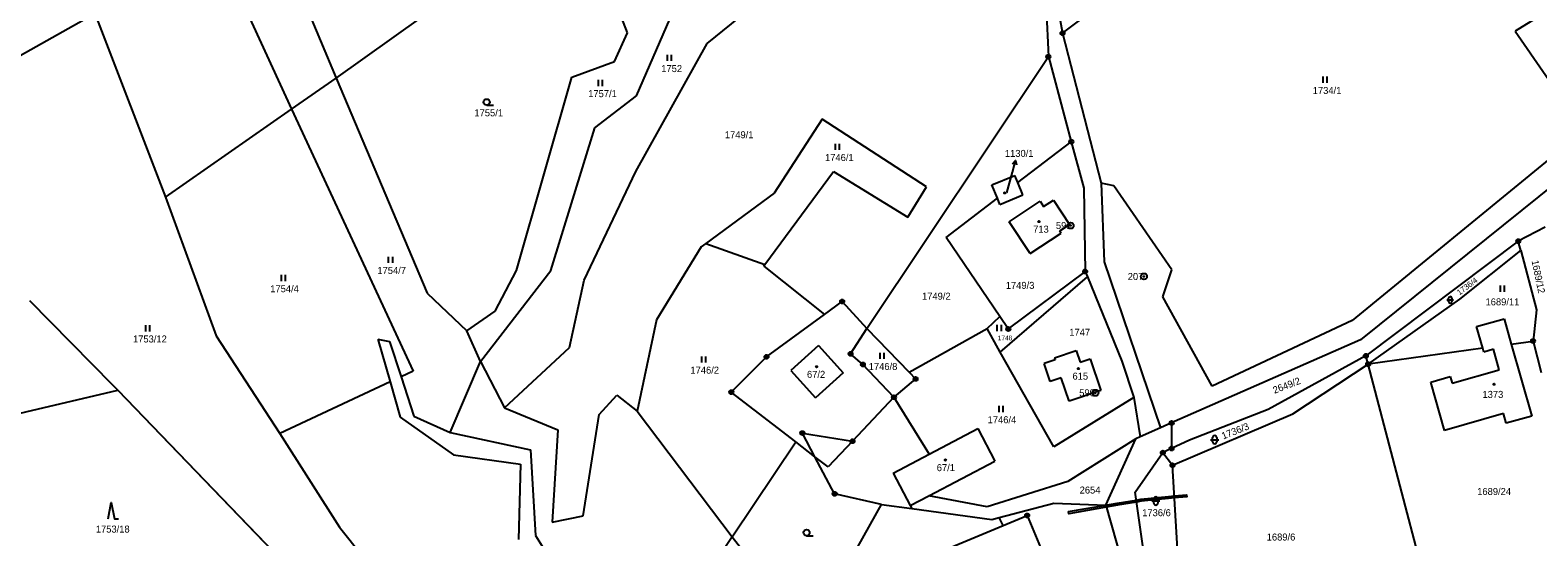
# Model space of a CAD drawing. Extents: x -439246 to -433691, y -1130252 to -1121148.
# Drawn here: x -437686.4 to -437320.2, y -1122097.5 to -1121974.4 of the extents above; entities that cross this region are included whole.
import ezdxf

# ---------------------------------------------------------------- set-up
doc = ezdxf.new("R2010")
doc.units = 0
for name, color, linetype in [('Vrstva 1', 7, 'Continuous'), ('Vrstva 16', 7, 'Continuous'), ('Vrstva 17', 7, 'Continuous'), ('Vrstva 18', 7, 'Continuous'), ('Vrstva 19', 7, 'Continuous'), ('Vrstva 24', 7, 'Continuous'), ('Vrstva 25', 7, 'Continuous'), ('Vrstva 3', 7, 'Continuous'), ('Vrstva 30', 7, 'Continuous'), ('Vrstva 37', 7, 'Continuous'), ('Vrstva 4', 7, 'Continuous'), ('Vrstva 52', 7, 'Continuous'), ('Vrstva 6', 7, 'Continuous')]:
    doc.layers.add(name, color=color, linetype=linetype)

msp = doc.modelspace()

# ---------------------------------------------------------------- linework, layer by layer
at = {"layer": 'Vrstva 1'}
for p, q in [((-437335.07, -1122046.45), (-437328.39, -1122044.55)), ((-437333.56, -1122051.66), (-437335.07, -1122046.45)), ((-437328.39, -1122044.55), (-437326.65, -1122050.69)), ((-437333.56, -1122051.66), (-437361.42, -1122055.57)), ((-437333.28, -1122052.61), (-437333.56, -1122051.66)), ((-437326.65, -1122050.69), (-437321.35, -1122049.95)), ((-437326.65, -1122050.69), (-437321.68, -1122068.19)), ((-437330.99, -1122051.92), (-437333.28, -1122052.61)), ((-437329.57, -1122056.93), (-437330.99, -1122051.92)), ((-437346.16, -1122059.92), (-437341.48, -1122058.57)), ((-437341.48, -1122058.57), (-437341.03, -1122060.19)), ((-437341.03, -1122060.19), (-437329.57, -1122056.93)), ((-437342.86, -1122071.64), (-437346.16, -1122059.92)), ((-437328.5, -1122067.55), (-437342.86, -1122071.64)), ((-437327.85, -1122069.88), (-437328.5, -1122067.55)), ((-437321.68, -1122068.19), (-437327.85, -1122069.88))]:
    msp.add_line(p, q, dxfattribs=at)
for points in [[(-437677.82, -1121874.13), (-437622.95, -1121993.66)], [(-437435.64, -1121975.18), (-437322.87, -1121890.8)], [(-437282, -1121947.61), (-437325.7, -1121974.67)], [(-437612.07, -1121986.07), (-437570.41, -1121956.3)], [(-437439.42, -1121954.91), (-437435.64, -1121975.18)], [(-437521.98, -1121977.69), (-437500, -1121959.89)], [(-437541.3, -1121975.05), (-437544.62, -1121966.45)], [(-437725.18, -1122000.99), (-437670.68, -1121970.39)], [(-437670.68, -1121970.39), (-437653.52, -1122014.98)], [(-437619.73, -1121967.97), (-437612.07, -1121986.07)], [(-437439.61, -1121968.99), (-437439.09, -1121980.87)], [(-437539.14, -1121990.41), (-437531, -1121971.78)], [(-437325.7, -1121974.67), (-437310.04, -1121997.25)], [(-437544.44, -1121982.04), (-437541.3, -1121975.05)], [(-437539.3, -1122008.74), (-437521.98, -1121977.69)], [(-437435.64, -1121975.18), (-437426.26, -1122011.63)], [(-437554.86, -1121985.88), (-437544.44, -1121982.04)], [(-437483.15, -1122046.87), (-437439.09, -1121980.87)], [(-437439.09, -1121980.87), (-437433.51, -1122001.54)], [(-437568.29, -1122032.84), (-437554.86, -1121985.88)], [(-437622.95, -1121993.66), (-437612.07, -1121986.07)], [(-437612.07, -1121986.07), (-437589.95, -1122038.32)], [(-437549.24, -1121998.2), (-437539.14, -1121990.41)], [(-437653.52, -1122014.98), (-437622.95, -1121993.66)], [(-437622.95, -1121993.66), (-437593.42, -1122057.26)], [(-437494.03, -1121996.04), (-437505.66, -1122014.01)], [(-437468.66, -1122012.46), (-437494.03, -1121996.04)], [(-437559.93, -1122032.85), (-437549.24, -1121998.2)], [(-437446.52, -1122011.47), (-437433.51, -1122001.54)], [(-437433.51, -1122001.54), (-437430.47, -1122012.8)], [(-437317.43, -1122005.8), (-437365.29, -1122044.96)], [(-437306.75, -1122004.23), (-437363.29, -1122049.63)], [(-437551.81, -1122035.13), (-437539.3, -1122008.74)], [(-437507.99, -1122031.39), (-437491.26, -1122008.78)], [(-437491.26, -1122008.78), (-437473.23, -1122019.88)], [(-437452.81, -1122012.04), (-437447.25, -1122009.72)], [(-437446.52, -1122011.47), (-437447.25, -1122009.72)], [(-437445.29, -1122014.43), (-437446.52, -1122011.47)], [(-437653.52, -1122014.98), (-437641.24, -1122048.67)], [(-437505.66, -1122014.01), (-437522.3, -1122026.23)], [(-437473.23, -1122019.88), (-437468.66, -1122012.46)], [(-437451.47, -1122015.26), (-437452.81, -1122012.04)], [(-437450.85, -1122016.75), (-437445.29, -1122014.43)], [(-437430.47, -1122012.8), (-437430.16, -1122033.06)], [(-437423.18, -1122012.26), (-437426.26, -1122011.63)], [(-437426.26, -1122011.63), (-437425.57, -1122030.67)], [(-437409.07, -1122032.61), (-437423.18, -1122012.26)], [(-437463.95, -1122024.78), (-437451.47, -1122015.26)], [(-437450.85, -1122016.75), (-437451.47, -1122015.26)], [(-437448.6, -1122021.02), (-437441.06, -1122016.01)], [(-437441.06, -1122016.01), (-437440.23, -1122017.25)], [(-437440.23, -1122017.25), (-437437.87, -1122015.69)], [(-437437.87, -1122015.69), (-437433.93, -1122021.61)], [(-437443.47, -1122028.72), (-437448.6, -1122021.02)], [(-437436.29, -1122023.18), (-437433.93, -1122021.61)], [(-437318.42, -1122022.26), (-437324.93, -1122025.69)], [(-437450.85, -1122044.02), (-437463.95, -1122024.78)], [(-437443.47, -1122028.72), (-437435.94, -1122023.71)], [(-437435.94, -1122023.71), (-437436.29, -1122023.18)], [(-437324.93, -1122025.69), (-437361.96, -1122053.53)], [(-437324.29, -1122027.99), (-437324.93, -1122025.69)], [(-437523.45, -1122027.08), (-437534.3, -1122044.81)], [(-437522.3, -1122026.23), (-437523.45, -1122027.08)], [(-437522.3, -1122026.23), (-437507.99, -1122031.39)], [(-437339.11, -1122039.78), (-437324.29, -1122027.99)], [(-437324.29, -1122027.99), (-437320.51, -1122042.33)], [(-437577.06, -1122054.94), (-437559.93, -1122032.85)], [(-437573.48, -1122042.7), (-437568.29, -1122032.84)], [(-437508.24, -1122031.73), (-437507.99, -1122031.39)], [(-437508.24, -1122031.73), (-437493.47, -1122043.47)], [(-437430.16, -1122033.06), (-437448.82, -1122047.01)], [(-437430.16, -1122033.06), (-437429.62, -1122034.37)], [(-437425.57, -1122030.67), (-437411.88, -1122071.05)], [(-437411.29, -1122039.19), (-437409.07, -1122032.61)], [(-437555.41, -1122051.55), (-437551.81, -1122035.13)], [(-437450.78, -1122052.61), (-437429.62, -1122034.37)], [(-437429.62, -1122034.37), (-437421.21, -1122054.82)], [(-437686.58, -1122040.11), (-437666.42, -1122060.55)], [(-437589.95, -1122038.32), (-437580.35, -1122047.48)], [(-437493.47, -1122043.47), (-437489.18, -1122040.33)], [(-437489.18, -1122040.33), (-437483.15, -1122046.87)], [(-437399.27, -1122060.92), (-437411.29, -1122039.19)], [(-437361.42, -1122055.57), (-437339.11, -1122039.78)], [(-437580.35, -1122047.48), (-437573.48, -1122042.7)], [(-437507.55, -1122053.77), (-437493.47, -1122043.47)], [(-437453.99, -1122046.93), (-437450.85, -1122044.02)], [(-437448.82, -1122047.01), (-437450.85, -1122044.02)], [(-437320.51, -1122042.33), (-437321.35, -1122049.95)], [(-437577.06, -1122054.94), (-437580.35, -1122047.48)], [(-437534.3, -1122044.81), (-437538.95, -1122067)], [(-437487.13, -1122053.04), (-437483.15, -1122046.87)], [(-437483.15, -1122046.87), (-437472.88, -1122057.54)], [(-437472.88, -1122057.54), (-437453.99, -1122046.93)], [(-437450.78, -1122052.61), (-437453.99, -1122046.93)], [(-437365.29, -1122044.96), (-437399.27, -1122060.92)], [(-437641.24, -1122048.67), (-437625.75, -1122072.41)], [(-437601.94, -1122049.49), (-437599, -1122059.88)], [(-437601.94, -1122049.49), (-437599.1, -1122050.04)], [(-437599.1, -1122050.04), (-437596.33, -1122058.62)], [(-437571.22, -1122066.15), (-437555.41, -1122051.55)], [(-437363.29, -1122049.63), (-437409.15, -1122069.84)], [(-437321.35, -1122049.95), (-437319.37, -1122057.55)], [(-437584.41, -1122072.19), (-437577.06, -1122054.94)], [(-437577.06, -1122054.94), (-437571.22, -1122066.15)], [(-437516.11, -1122062.35), (-437507.55, -1122053.77)], [(-437484.14, -1122055.65), (-437487.13, -1122053.04)], [(-437437.73, -1122075.67), (-437450.78, -1122052.61)], [(-437437.41, -1122054.5), (-437440.12, -1122055.41)], [(-437438.65, -1122059.77), (-437440.12, -1122055.41)], [(-437437.59, -1122053.98), (-437432.33, -1122052.22)], [(-437437.59, -1122053.98), (-437437.41, -1122054.5)], [(-437432.33, -1122052.22), (-437431.37, -1122055.06)], [(-437431.37, -1122055.06), (-437428.96, -1122054.25)], [(-437428.96, -1122054.25), (-437426.36, -1122061.98)], [(-437421.21, -1122054.82), (-437418.35, -1122063.68)], [(-437361.96, -1122053.53), (-437385.7, -1122066.53)], [(-437361.42, -1122055.57), (-437361.96, -1122053.53)], [(-437593.42, -1122057.26), (-437596.33, -1122058.62)], [(-437596.33, -1122058.62), (-437593.25, -1122068.15)], [(-437476.59, -1122063.59), (-437484.14, -1122055.65)], [(-437472.88, -1122057.54), (-437471.34, -1122059.14)], [(-437435.95, -1122058.86), (-437438.65, -1122059.77)], [(-437434.04, -1122064.55), (-437435.95, -1122058.86)], [(-437379.7, -1122067.59), (-437361.42, -1122055.57)], [(-437347.65, -1122108.03), (-437361.42, -1122055.57)], [(-437666.42, -1122060.55), (-437665.12, -1122061.9)], [(-437665.12, -1122061.9), (-437587.68, -1122142.23)], [(-437599, -1122059.88), (-437625.75, -1122072.41)], [(-437599, -1122059.88), (-437596.57, -1122068.46)], [(-437500.43, -1122074.46), (-437516.11, -1122062.35)], [(-437471.34, -1122059.14), (-437476.59, -1122063.59)], [(-437426.36, -1122061.98), (-437434.04, -1122064.55)], [(-437571.22, -1122066.15), (-437558.26, -1122071.51)], [(-437548.17, -1122067.75), (-437543.91, -1122063.11)], [(-437543.91, -1122063.11), (-437538.95, -1122067)], [(-437476.59, -1122063.59), (-437486.67, -1122074.27)], [(-437476.59, -1122063.59), (-437468.04, -1122077.42)], [(-437418.35, -1122063.68), (-437437.73, -1122075.67)], [(-437418.35, -1122063.68), (-437416.81, -1122073.22)], [(-437596.57, -1122068.46), (-437583.57, -1122077.59)], [(-437593.25, -1122068.15), (-437584.41, -1122072.19)], [(-437552.07, -1122092.36), (-437548.17, -1122067.75)], [(-437538.95, -1122067), (-437515.88, -1122097.48)], [(-437409.15, -1122069.84), (-437411.88, -1122071.05)], [(-437409.15, -1122069.84), (-437409.15, -1122076.03)], [(-437408.93, -1122080.11), (-437379.7, -1122067.59)], [(-437385.7, -1122066.53), (-437404.77, -1122074)], [(-437625.75, -1122072.41), (-437611.31, -1122095.15)], [(-437584.41, -1122072.19), (-437564.89, -1122076.34)], [(-437558.26, -1122071.51), (-437559.6, -1122093.94)], [(-437498.85, -1122072.29), (-437486.67, -1122074.27)], [(-437495.79, -1122078.04), (-437498.85, -1122072.29)], [(-437468.04, -1122077.42), (-437456.23, -1122071.22)], [(-437456.23, -1122071.22), (-437452.1, -1122079.08)], [(-437417.87, -1122073.69), (-437434.36, -1122084.06)], [(-437425.16, -1122089.77), (-437417.87, -1122073.69)], [(-437416.81, -1122073.22), (-437417.87, -1122073.69)], [(-437411.88, -1122071.05), (-437416.81, -1122073.22)], [(-437564.89, -1122076.34), (-437563.67, -1122097.15)], [(-437515.88, -1122097.48), (-437500.43, -1122074.46)], [(-437495.79, -1122078.04), (-437500.43, -1122074.46)], [(-437418.04, -1122086.62), (-437411.29, -1122077.03)], [(-437409.15, -1122076.03), (-437411.29, -1122077.03)], [(-437411.29, -1122077.03), (-437408.93, -1122080.11)], [(-437404.77, -1122074), (-437409.15, -1122076.03)], [(-437583.57, -1122077.59), (-437567.29, -1122079.83)], [(-437567.29, -1122079.83), (-437567.79, -1122098.16)], [(-437491, -1122087.04), (-437495.79, -1122078.04)], [(-437468.11, -1122087.5), (-437452.1, -1122079.08)], [(-437406.63, -1122118.04), (-437408.93, -1122080.11)], [(-437434.36, -1122084.06), (-437453.94, -1122090.21)], [(-437479.62, -1122089.63), (-437491, -1122087.04)], [(-437472.67, -1122089.9), (-437468.11, -1122087.5)], [(-437453.94, -1122090.21), (-437468.11, -1122087.5)], [(-437412.6, -1122124.7), (-437418.04, -1122086.62)], [(-437497.3, -1122121.21), (-437479.62, -1122089.63)], [(-437479.62, -1122089.63), (-437472.29, -1122090.62)], [(-437472.67, -1122089.9), (-437472.29, -1122090.62)], [(-437472.29, -1122090.62), (-437452.84, -1122093.26)], [(-437451.05, -1122092.79), (-437437.74, -1122089.34)], [(-437437.74, -1122089.34), (-437425.16, -1122089.77)], [(-437425.16, -1122089.77), (-437415.8, -1122122.63)], [(-437611.31, -1122095.15), (-437578.12, -1122136.76)], [(-437559.6, -1122093.94), (-437552.07, -1122092.36)], [(-437462.69, -1122100.01), (-437450.08, -1122094.74)], [(-437452.84, -1122093.26), (-437451.05, -1122092.79)], [(-437450.08, -1122094.74), (-437451.05, -1122092.79)], [(-437450.08, -1122094.74), (-437444.24, -1122092.3)], [(-437444.24, -1122092.3), (-437436.53, -1122110.76)], [(-437563.67, -1122097.15), (-437555.97, -1122109.46)], [(-437515.88, -1122097.48), (-437550.22, -1122148.67)], [(-437515.88, -1122097.48), (-437497.3, -1122121.21)]]:
    msp.add_lwpolyline(points, dxfattribs=at)
at = {"layer": 'Vrstva 16'}
msp.add_line((-437447.83, -1122008.96), (-437447.06, -1122006.06), dxfattribs=at)
for points in [[(-437447.8, -1122006.9), (-437447.06, -1122006.06), (-437446.83, -1122007.15)], [(-437449.15, -1122013.96), (-437447.83, -1122008.96)]]:
    msp.add_lwpolyline(points, dxfattribs=at)
at = {"layer": 'Vrstva 24'}
for centre, radius in [((-437435.64, -1121975.18), 0.5), ((-437435.64, -1121975.18), 0.1), ((-437439.09, -1121980.87), 0.5), ((-437439.09, -1121980.87), 0.1), ((-437433.51, -1122001.54), 0.5), ((-437433.51, -1122001.54), 0.1), ((-437433.7, -1122021.89), 0.75), ((-437433.7, -1122021.89), 0.1), ((-437324.93, -1122025.69), 0.5), ((-437324.93, -1122025.69), 0.1), ((-437430.16, -1122033.06), 0.5), ((-437430.16, -1122033.06), 0.1), ((-437415.88, -1122034.26), 0.75), ((-437415.88, -1122034.26), 0.1), ((-437489.18, -1122040.33), 0.5), ((-437489.18, -1122040.33), 0.1), ((-437448.82, -1122047.01), 0.5), ((-437448.82, -1122047.01), 0.1), ((-437321.35, -1122049.95), 0.5), ((-437321.35, -1122049.95), 0.1), ((-437507.55, -1122053.77), 0.5), ((-437507.55, -1122053.77), 0.1), ((-437487.13, -1122053.04), 0.5), ((-437487.13, -1122053.04), 0.1), ((-437484.14, -1122055.65), 0.5), ((-437361.96, -1122053.53), 0.5), ((-437361.96, -1122053.53), 0.1), ((-437361.42, -1122055.57), 0.5), ((-437361.42, -1122055.57), 0.1), ((-437484.14, -1122055.65), 0.1), ((-437471.34, -1122059.14), 0.5), ((-437471.34, -1122059.14), 0.1), ((-437516.11, -1122062.35), 0.5), ((-437516.11, -1122062.35), 0.1), ((-437427.67, -1122062.52), 0.75), ((-437427.67, -1122062.52), 0.1), ((-437476.59, -1122063.59), 0.5), ((-437476.59, -1122063.59), 0.1), ((-437409.15, -1122069.84), 0.5), ((-437409.15, -1122069.84), 0.1), ((-437498.85, -1122072.29), 0.5), ((-437498.85, -1122072.29), 0.1), ((-437486.67, -1122074.27), 0.5), ((-437486.67, -1122074.27), 0.1), ((-437411.29, -1122077.03), 0.5), ((-437411.29, -1122077.03), 0.1), ((-437409.15, -1122076.03), 0.5), ((-437409.15, -1122076.03), 0.1), ((-437408.93, -1122080.11), 0.5), ((-437408.93, -1122080.11), 0.1), ((-437491, -1122087.04), 0.5), ((-437491, -1122087.04), 0.1), ((-437444.24, -1122092.3), 0.5), ((-437444.24, -1122092.3), 0.1)]:
    msp.add_circle(centre, radius, dxfattribs=at)
at = {"layer": 'Vrstva 25'}
for p, q in [((-437531.63, -1121981.92), (-437531.63, -1121980.42)), ((-437530.63, -1121981.92), (-437530.63, -1121980.42)), ((-437372.37, -1121987.23), (-437372.37, -1121985.73)), ((-437371.37, -1121987.23), (-437371.37, -1121985.73)), ((-437548.36, -1121988.01), (-437548.36, -1121986.51)), ((-437547.36, -1121988.01), (-437547.36, -1121986.51)), ((-437575.51, -1121992.66), (-437573.91, -1121992.66)), ((-437490.79, -1122003.53), (-437490.79, -1122002.03)), ((-437489.79, -1122003.53), (-437489.79, -1122002.03)), ((-437599.34, -1122030.96), (-437599.34, -1122029.46)), ((-437598.34, -1122030.96), (-437598.34, -1122029.46)), ((-437625.37, -1122035.39), (-437625.37, -1122033.89)), ((-437624.37, -1122035.39), (-437624.37, -1122033.89)), ((-437329.28, -1122037.96), (-437329.28, -1122036.46)), ((-437328.28, -1122037.96), (-437328.28, -1122036.46)), ((-437342.29, -1122039.96), (-437340.65, -1122039.96)), ((-437341.88, -1122040.37), (-437341.88, -1122039.55)), ((-437341.06, -1122039.55), (-437341.06, -1122040.37)), ((-437658.36, -1122047.59), (-437658.36, -1122046.09)), ((-437657.36, -1122047.59), (-437657.36, -1122046.09)), ((-437451.5, -1122047.54), (-437451.5, -1122046.04)), ((-437450.5, -1122047.54), (-437450.5, -1122046.04)), ((-437523.27, -1122055.16), (-437523.27, -1122053.66)), ((-437522.27, -1122055.16), (-437522.27, -1122053.66)), ((-437479.94, -1122054.28), (-437479.94, -1122052.78)), ((-437478.94, -1122054.28), (-437478.94, -1122052.78)), ((-437451.06, -1122067.2), (-437451.06, -1122065.7)), ((-437450.06, -1122067.2), (-437450.06, -1122065.7)), ((-437399.19, -1122074.4), (-437399.19, -1122073.4)), ((-437398.19, -1122073.4), (-437398.19, -1122074.4)), ((-437399.69, -1122073.9), (-437397.69, -1122073.9)), ((-437413.48, -1122089.28), (-437413.48, -1122088.28)), ((-437412.48, -1122088.28), (-437412.48, -1122089.28)), ((-437413.98, -1122088.78), (-437411.98, -1122088.78)), ((-437497.83, -1122097.21), (-437496.23, -1122097.21))]:
    msp.add_line(p, q, dxfattribs=at)
msp.add_lwpolyline([(-437667.46, -1122093.12), (-437666.76, -1122089.12), (-437665.96, -1122093.12), (-437664.96, -1122093.12)], dxfattribs=at)
for centre, radius in [((-437575.51, -1121991.91), 0.75), ((-437449.69, -1122013.96), 0.175), ((-437441.38, -1122020.93), 0.175), ((-437495.4, -1122056.18), 0.175), ((-437431.78, -1122056.62), 0.175), ((-437330.82, -1122060.43), 0.175), ((-437464.1, -1122078.84), 0.175), ((-437497.83, -1122096.46), 0.75)]:
    msp.add_circle(centre, radius, dxfattribs=at)
for centre, radius, start, end in [((-437341.47, -1122039.55), 0.41, 0, 180), ((-437341.47, -1122040.37), 0.41, 180, 0), ((-437398.69, -1122073.4), 0.5, 0, 180), ((-437398.69, -1122074.4), 0.5, 180, 0), ((-437412.98, -1122088.28), 0.5, 0, 180), ((-437412.98, -1122089.28), 0.5, 180, 0)]:
    msp.add_arc(centre, radius, start, end, dxfattribs=at)
at = {"layer": 'Vrstva 3'}
for points in [[(-437452.81, -1122012.04), (-437447.25, -1122009.72)], [(-437446.52, -1122011.47), (-437447.25, -1122009.72)], [(-437445.29, -1122014.43), (-437446.52, -1122011.47)], [(-437451.47, -1122015.26), (-437452.81, -1122012.04)], [(-437450.85, -1122016.75), (-437445.29, -1122014.43)], [(-437450.85, -1122016.75), (-437451.47, -1122015.26)], [(-437448.6, -1122021.02), (-437441.06, -1122016.01)], [(-437441.06, -1122016.01), (-437440.23, -1122017.25)], [(-437440.23, -1122017.25), (-437437.87, -1122015.69)], [(-437437.87, -1122015.69), (-437433.93, -1122021.61)], [(-437443.47, -1122028.72), (-437448.6, -1122021.02)], [(-437436.29, -1122023.18), (-437433.93, -1122021.61)], [(-437443.47, -1122028.72), (-437435.94, -1122023.71)], [(-437435.94, -1122023.71), (-437436.29, -1122023.18)], [(-437335.07, -1122046.45), (-437328.39, -1122044.55)], [(-437333.56, -1122051.66), (-437335.07, -1122046.45)], [(-437328.39, -1122044.55), (-437326.65, -1122050.69)], [(-437494.9, -1122051.03), (-437501.66, -1122057.13)], [(-437494.9, -1122051.03), (-437488.91, -1122057.68)], [(-437333.28, -1122052.61), (-437333.56, -1122051.66)], [(-437326.65, -1122050.69), (-437321.68, -1122068.19)], [(-437437.41, -1122054.5), (-437440.12, -1122055.41)], [(-437438.65, -1122059.77), (-437440.12, -1122055.41)], [(-437437.59, -1122053.98), (-437432.33, -1122052.22)], [(-437437.59, -1122053.98), (-437437.41, -1122054.5)], [(-437432.33, -1122052.22), (-437431.37, -1122055.06)], [(-437431.37, -1122055.06), (-437428.96, -1122054.25)], [(-437428.96, -1122054.25), (-437426.36, -1122061.98)], [(-437330.99, -1122051.92), (-437333.28, -1122052.61)], [(-437329.57, -1122056.93), (-437330.99, -1122051.92)], [(-437501.66, -1122057.13), (-437495.66, -1122063.77)], [(-437488.91, -1122057.68), (-437495.66, -1122063.77)], [(-437435.95, -1122058.86), (-437438.65, -1122059.77)], [(-437434.04, -1122064.55), (-437435.95, -1122058.86)], [(-437346.16, -1122059.92), (-437341.48, -1122058.57)], [(-437341.48, -1122058.57), (-437341.03, -1122060.19)], [(-437341.03, -1122060.19), (-437329.57, -1122056.93)], [(-437426.36, -1122061.98), (-437434.04, -1122064.55)], [(-437342.86, -1122071.64), (-437346.16, -1122059.92)], [(-437328.5, -1122067.55), (-437342.86, -1122071.64)], [(-437327.85, -1122069.88), (-437328.5, -1122067.55)], [(-437321.68, -1122068.19), (-437327.85, -1122069.88)], [(-437468.04, -1122077.42), (-437456.23, -1122071.22)], [(-437456.23, -1122071.22), (-437452.1, -1122079.08)], [(-437476.8, -1122082.03), (-437468.04, -1122077.42)], [(-437468.11, -1122087.5), (-437452.1, -1122079.08)], [(-437476.8, -1122082.03), (-437472.67, -1122089.9)], [(-437472.67, -1122089.9), (-437468.11, -1122087.5)]]:
    msp.add_lwpolyline(points, dxfattribs=at)
at = {"layer": 'Vrstva 30'}
for points in [[(-437416.62, -1122088.37), (-437409.93, -1122087.68), (-437408.48, -1122087.55), (-437408.45, -1122088.04), (-437409.89, -1122088.18), (-437416.55, -1122088.87), (-437417.69, -1122089.05), (-437417.76, -1122088.55), (-437416.62, -1122088.37)], [(-437408.48, -1122087.55), (-437405.52, -1122087.27), (-437405.46, -1122087.76), (-437408.45, -1122088.04), (-437408.48, -1122087.55)], [(-437434.21, -1122091.38), (-437425.16, -1122089.77), (-437425.02, -1122090.25), (-437434.12, -1122091.87), (-437434.21, -1122091.38)], [(-437422.4, -1122089.28), (-437417.76, -1122088.55), (-437417.69, -1122089.05), (-437422.33, -1122089.77), (-437425.02, -1122090.25), (-437425.16, -1122089.77), (-437422.4, -1122089.28)]]:
    msp.add_lwpolyline(points, dxfattribs=at)
at = {"layer": 'Vrstva 37'}
for centre in [(-437449.69, -1122013.96), (-437441.38, -1122020.93), (-437495.4, -1122056.18), (-437431.78, -1122056.62), (-437330.82, -1122060.43), (-437464.1, -1122078.84)]:
    msp.add_circle(centre, 0.175, dxfattribs=at)
at = {"layer": 'Vrstva 4'}
for points in [[(-437494.9, -1122051.03), (-437501.66, -1122057.13)], [(-437494.9, -1122051.03), (-437488.91, -1122057.68)], [(-437501.66, -1122057.13), (-437495.66, -1122063.77)], [(-437488.91, -1122057.68), (-437495.66, -1122063.77)], [(-437486.67, -1122074.27), (-437492.57, -1122080.52)], [(-437476.8, -1122082.03), (-437468.04, -1122077.42)], [(-437492.57, -1122080.52), (-437495.79, -1122078.04)], [(-437476.8, -1122082.03), (-437472.67, -1122089.9)]]:
    msp.add_lwpolyline(points, dxfattribs=at)
at = {"layer": 'Vrstva 52'}
msp.add_lwpolyline([(-437686.58, -1122040.11), (-437666.42, -1122060.55), (-437665.12, -1122061.9), (-437588.99, -1122140.87)], dxfattribs=at)
at = {"layer": 'Vrstva 6'}
msp.add_lwpolyline([(-437755.99, -1122083.26), (-437665.12, -1122061.9)], dxfattribs=at)

# ---------------------------------------------------------------- texts
at = {"layer": 'Vrstva 16'}
msp.add_text('1130/1', height=1.7, dxfattribs=at).set_placement((-437449.65, -1122005.22))
msp.add_text('2649/2', height=1.7, rotation=21.0032, dxfattribs=at).set_placement((-437384.16, -1122062.76))
at = {"layer": 'Vrstva 17'}
for s, p in [('591', (-437437.26, -1122022.74)), ('207', (-437419.81, -1122035.11)), ('590', (-437431.6, -1122063.37))]:
    msp.add_text(s, height=1.7, dxfattribs=at).set_placement(p)
at = {"layer": 'Vrstva 18'}
for s, height, p in [('1752', 1.7, (-437533.12, -1121984.62)), ('1757/1', 1.7, (-437550.87, -1121990.71)), ('1734/1', 1.7, (-437374.87, -1121989.93)), ('1755/1', 1.7, (-437578.51, -1121995.36)), ('1749/1', 1.7, (-437517.67, -1122000.69)), ('1746/1', 1.7, (-437493.34, -1122006.23)), ('1754/7', 1.7, (-437602.08, -1122033.66)), ('1754/4', 1.7, (-437628.1, -1122038.09)), ('1749/3', 1.7, (-437449.43, -1122037.27)), ('1749/2', 1.7, (-437469.78, -1122039.9)), ('1689/11', 1.7, (-437332.9, -1122041.28)), ('1747', 1.7, (-437434.01, -1122048.66)), ('1753/12', 1.7, (-437661.44, -1122050.29)), ('1748', 1.14, (-437451.36, -1122049.76)), ('1746/8', 1.7, (-437482.72, -1122056.98)), ('1746/2', 1.7, (-437526.04, -1122057.86)), ('1746/4', 1.7, (-437453.84, -1122069.9)), ('2654', 1.7, (-437431.49, -1122086.98)), ('1689/24', 1.7, (-437334.92, -1122087.33)), ('1736/6', 1.7, (-437416.3, -1122092.48)), ('1753/18', 1.7, (-437670.47, -1122096.46)), ('1689/6', 1.7, (-437386.05, -1122098.39))]:
    msp.add_text(s, height=height, dxfattribs=at).set_placement(p)
for s, height, rotation, p in [('1689/12', 1.7, 281.7982, (-437321.73, -1122030.47)), ('1736/4', 1.39, 36.848, (-437339.22, -1122038.89)), ('1736/3', 1.7, 21.6854, (-437396.61, -1122073.87))]:
    msp.add_text(s, height=height, rotation=rotation, dxfattribs=at).set_placement(p)
at = {"layer": 'Vrstva 19'}
for s, height, p in [('1130/1', 0.1, (-437449.33, -1122013.96)), ('713', 1.7, (-437442.79, -1122023.63)), ('67/2', 1.7, (-437497.72, -1122058.88)), ('615', 1.7, (-437433.23, -1122059.32)), ('1373', 1.7, (-437333.64, -1122063.75)), ('67/1', 1.7, (-437466.2, -1122081.54))]:
    msp.add_text(s, height=height, dxfattribs=at).set_placement(p)

doc.saveas('drawing.dxf')
